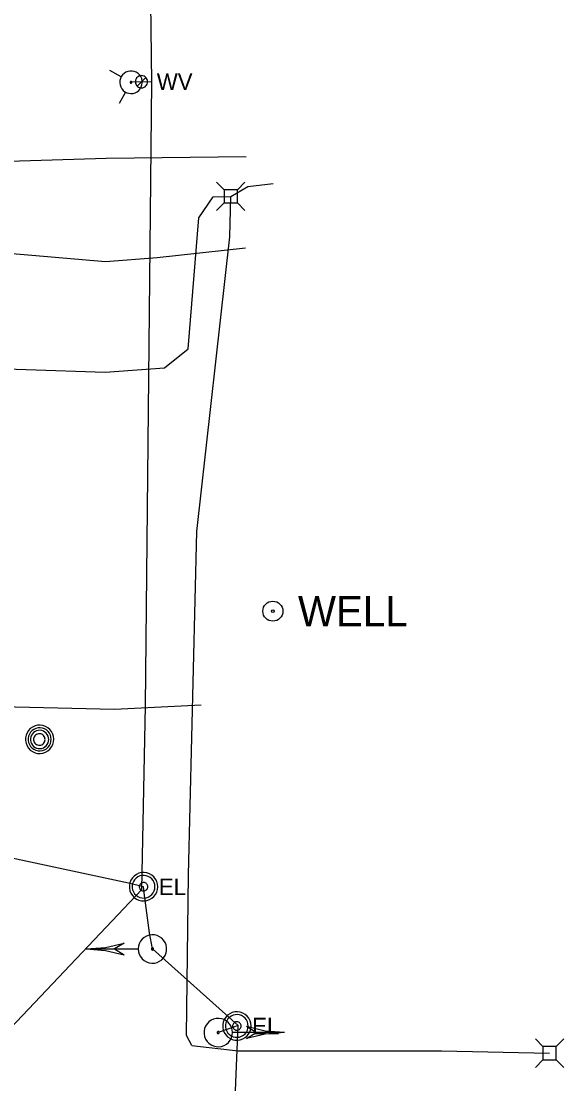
# Model space of a CAD drawing. Extents: x 600849 to 606371, y 330010 to 403088.
# Drawn here: x 602130 to 602256.1, y 369106.4 to 369353.4 of the extents above; entities that cross this region are included whole.
import ezdxf

# ---------------------------------------------------------------- set-up
doc = ezdxf.new("R2010")
doc.units = 0
for name, color, linetype in [('E_MISCPROP_Well', 7, 'Continuous'), ('E_SIG', 7, 'Continuous'), ('E_UTL_AG_Bold', 7, 'Continuous'), ('E_UTL_E', 7, 'Continuous'), ('E_UTL_E_UG', 7, 'Continuous'), ('E_UTL_G_UG', 7, 'Continuous'), ('E_UTL_MH', 7, 'Continuous'), ('E_UTL_T_UG', 7, 'Continuous'), ('E_UTL_TV_UG', 7, 'Continuous'), ('E_UTL_W', 7, 'Continuous'), ('E_UTL_W_UG', 7, 'Continuous'), ('E_UTL_WHydrant', 7, 'Continuous')]:
    doc.layers.add(name, color=color, linetype=linetype)

msp = doc.modelspace()

# ---------------------------------------------------------------- linework, layer by layer
at = {"layer": 'E_MISCPROP_Well'}
for radius in [2.33, 0.292]:
    msp.add_circle((602188.45, 369216.25), radius, dxfattribs=at)
at = {"layer": 'E_SIG'}
for points in [[(602157.17, 369137.72), (602157.23, 369137.09), (602157.41, 369136.49), (602157.7, 369135.93), (602158.08, 369135.44), (602158.56, 369135.03), (602159.1, 369134.71), (602159.69, 369134.51), (602160.31, 369134.42), (602160.94, 369134.45), (602161.55, 369134.6), (602162.12, 369134.86), (602162.63, 369135.22), (602163.07, 369135.68), (602163.41, 369136.2), (602163.64, 369136.79), (602163.76, 369137.4), (602163.76, 369138.03), (602163.64, 369138.65), (602163.41, 369139.23), (602163.07, 369139.76), (602162.63, 369140.21), (602162.12, 369140.57), (602161.55, 369140.83), (602160.94, 369140.98), (602160.31, 369141.01), (602159.69, 369140.92), (602159.1, 369140.72), (602158.56, 369140.4), (602158.08, 369139.99), (602157.7, 369139.5), (602157.41, 369138.94), (602157.23, 369138.34), (602157.17, 369137.72)], [(602145.07, 369137.72), (602149.53, 369138.06), (602153.87, 369139.09)], [(602153.87, 369139.09), (602151.67, 369137.72)], [(602145.07, 369137.72), (602157.11, 369137.72)], [(602145.07, 369137.72), (602149.53, 369137.37), (602153.87, 369136.34)], [(602151.67, 369137.72), (602153.87, 369136.34)], [(602160.22, 369137.72), (602160.22, 369137.67), (602160.24, 369137.62), (602160.26, 369137.58), (602160.29, 369137.54), (602160.33, 369137.51), (602160.37, 369137.49), (602160.41, 369137.47), (602160.46, 369137.46), (602160.51, 369137.47), (602160.55, 369137.48), (602160.6, 369137.5), (602160.64, 369137.52), (602160.67, 369137.56), (602160.7, 369137.6), (602160.71, 369137.64), (602160.72, 369137.69), (602160.72, 369137.74), (602160.71, 369137.79), (602160.7, 369137.83), (602160.67, 369137.87), (602160.64, 369137.91), (602160.6, 369137.93), (602160.55, 369137.95), (602160.51, 369137.97), (602160.46, 369137.97), (602160.41, 369137.96), (602160.37, 369137.95), (602160.33, 369137.92), (602160.29, 369137.89), (602160.26, 369137.85), (602160.24, 369137.81), (602160.22, 369137.76), (602160.22, 369137.72)], [(602179.05, 369118.28), (602178.99, 369118.91), (602178.82, 369119.51), (602178.53, 369120.07), (602178.14, 369120.56), (602177.67, 369120.97), (602177.12, 369121.29), (602176.53, 369121.49), (602175.91, 369121.58), (602175.28, 369121.55), (602174.67, 369121.4), (602174.1, 369121.14), (602173.59, 369120.78), (602173.16, 369120.32), (602172.82, 369119.8), (602172.59, 369119.21), (602172.47, 369118.6), (602172.47, 369117.97), (602172.59, 369117.35), (602172.82, 369116.77), (602173.16, 369116.24), (602173.59, 369115.79), (602174.1, 369115.43), (602174.67, 369115.17), (602175.28, 369115.02), (602175.91, 369114.99), (602176.53, 369115.08), (602177.12, 369115.28), (602177.67, 369115.6), (602178.14, 369116.01), (602178.53, 369116.5), (602178.82, 369117.06), (602178.99, 369117.66), (602179.05, 369118.28)], [(602176, 369118.28), (602176, 369118.33), (602175.99, 369118.38), (602175.96, 369118.42), (602175.93, 369118.46), (602175.9, 369118.49), (602175.86, 369118.51), (602175.81, 369118.53), (602175.76, 369118.54), (602175.72, 369118.53), (602175.67, 369118.52), (602175.63, 369118.5), (602175.59, 369118.48), (602175.55, 369118.44), (602175.53, 369118.4), (602175.51, 369118.36), (602175.5, 369118.31), (602175.5, 369118.26), (602175.51, 369118.21), (602175.53, 369118.17), (602175.55, 369118.13), (602175.59, 369118.09), (602175.63, 369118.07), (602175.67, 369118.05), (602175.72, 369118.03), (602175.76, 369118.03), (602175.81, 369118.04), (602175.86, 369118.05), (602175.9, 369118.08), (602175.93, 369118.11), (602175.96, 369118.15), (602175.99, 369118.19), (602176, 369118.24), (602176, 369118.28)], [(602191.15, 369118.28), (602186.7, 369118.63), (602182.35, 369119.66)], [(602184.55, 369118.28), (602182.35, 369119.66)], [(602191.15, 369118.28), (602179.11, 369118.28)], [(602191.15, 369118.28), (602186.7, 369117.94), (602182.35, 369116.91)], [(602182.35, 369116.91), (602184.55, 369118.28)]]:
    msp.add_lwpolyline(points, dxfattribs=at)
at = {"layer": 'E_UTL_AG_Bold'}
for points in [[(602177.11, 369314.24), (602175.36, 369315.99)], [(602180.21, 369314.24), (602177.11, 369314.24)], [(602177.11, 369314.24), (602177.11, 369311.15)], [(602180.21, 369314.24), (602181.96, 369315.99)], [(602180.21, 369311.15), (602180.21, 369314.24)], [(602177.11, 369311.15), (602175.36, 369309.39)], [(602177.11, 369311.15), (602180.21, 369311.15)], [(602180.21, 369311.15), (602181.96, 369309.39)], [(602251.21, 369115.04), (602249.46, 369116.8)], [(602254.31, 369115.04), (602256.06, 369116.8)], [(602254.31, 369115.04), (602251.21, 369115.04)], [(602251.21, 369115.04), (602251.21, 369111.95)], [(602254.31, 369111.95), (602254.31, 369115.04)], [(602251.21, 369111.95), (602249.46, 369110.2)], [(602251.21, 369111.95), (602254.31, 369111.95)], [(602254.31, 369111.95), (602256.06, 369110.2)]]:
    msp.add_lwpolyline(points, dxfattribs=at)
at = {"layer": 'E_UTL_E'}
for points in [[(602161.7, 369152.19), (602161.64, 369152.82), (602161.46, 369153.42), (602161.17, 369153.97), (602160.78, 369154.47), (602160.31, 369154.88), (602159.77, 369155.19), (602159.17, 369155.4), (602158.55, 369155.49), (602157.93, 369155.46), (602157.32, 369155.31), (602156.75, 369155.05), (602156.24, 369154.68), (602155.8, 369154.23), (602155.46, 369153.7), (602155.23, 369153.12), (602155.11, 369152.5), (602155.11, 369151.88), (602155.23, 369151.26), (602155.46, 369150.68), (602155.8, 369150.15), (602156.24, 369149.7), (602156.75, 369149.33), (602157.32, 369149.07), (602157.93, 369148.92), (602158.55, 369148.89), (602159.17, 369148.98), (602159.77, 369149.19), (602160.31, 369149.5), (602160.78, 369149.91), (602161.17, 369150.41), (602161.46, 369150.96), (602161.64, 369151.57), (602161.7, 369152.19)], [(602161.7, 369152.19), (602161.64, 369152.82), (602161.46, 369153.42), (602161.17, 369153.97), (602160.78, 369154.47), (602160.31, 369154.88), (602159.77, 369155.19), (602159.17, 369155.4), (602158.55, 369155.49), (602157.93, 369155.46), (602157.32, 369155.31), (602156.75, 369155.05), (602156.24, 369154.68), (602155.8, 369154.23), (602155.46, 369153.7), (602155.23, 369153.12), (602155.11, 369152.5), (602155.11, 369151.88), (602155.23, 369151.26), (602155.46, 369150.68), (602155.8, 369150.15), (602156.24, 369149.7), (602156.75, 369149.33), (602157.32, 369149.07), (602157.93, 369148.92), (602158.55, 369148.89), (602159.17, 369148.98), (602159.77, 369149.19), (602160.31, 369149.5), (602160.78, 369149.91), (602161.17, 369150.41), (602161.46, 369150.96), (602161.64, 369151.57), (602161.7, 369152.19)], [(602161.04, 369152.19), (602160.99, 369152.69), (602160.85, 369153.17), (602160.62, 369153.62), (602160.31, 369154.01), (602159.93, 369154.34), (602159.49, 369154.59), (602159.02, 369154.76), (602158.52, 369154.83), (602158.02, 369154.8), (602157.53, 369154.69), (602157.08, 369154.48), (602156.67, 369154.19), (602156.32, 369153.82), (602156.05, 369153.4), (602155.86, 369152.93), (602155.77, 369152.44), (602155.77, 369151.94), (602155.86, 369151.45), (602156.05, 369150.98), (602156.32, 369150.56), (602156.67, 369150.2), (602157.08, 369149.9), (602157.53, 369149.7), (602158.02, 369149.58), (602158.52, 369149.55), (602159.02, 369149.63), (602159.49, 369149.79), (602159.93, 369150.04), (602160.31, 369150.37), (602160.62, 369150.76), (602160.85, 369151.21), (602160.99, 369151.69), (602161.04, 369152.19)], [(602161.04, 369152.19), (602160.99, 369152.69), (602160.85, 369153.17), (602160.62, 369153.62), (602160.31, 369154.01), (602159.93, 369154.34), (602159.49, 369154.59), (602159.02, 369154.76), (602158.52, 369154.83), (602158.02, 369154.8), (602157.53, 369154.69), (602157.08, 369154.48), (602156.67, 369154.19), (602156.32, 369153.82), (602156.05, 369153.4), (602155.86, 369152.93), (602155.77, 369152.44), (602155.77, 369151.94), (602155.86, 369151.45), (602156.05, 369150.98), (602156.32, 369150.56), (602156.67, 369150.2), (602157.08, 369149.9), (602157.53, 369149.7), (602158.02, 369149.58), (602158.52, 369149.55), (602159.02, 369149.63), (602159.49, 369149.79), (602159.93, 369150.04), (602160.31, 369150.37), (602160.62, 369150.76), (602160.85, 369151.21), (602160.99, 369151.69), (602161.04, 369152.19)], [(602159.39, 369152.19), (602159.37, 369152.38), (602159.32, 369152.56), (602159.23, 369152.73), (602159.11, 369152.87), (602158.97, 369153), (602158.81, 369153.09), (602158.63, 369153.15), (602158.44, 369153.18), (602158.26, 369153.17), (602158.07, 369153.13), (602157.9, 369153.05), (602157.75, 369152.94), (602157.62, 369152.8), (602157.52, 369152.64), (602157.45, 369152.47), (602157.41, 369152.28), (602157.41, 369152.1), (602157.45, 369151.91), (602157.52, 369151.74), (602157.62, 369151.58), (602157.75, 369151.44), (602157.9, 369151.33), (602158.07, 369151.26), (602158.26, 369151.21), (602158.44, 369151.2), (602158.63, 369151.23), (602158.81, 369151.29), (602158.97, 369151.38), (602159.11, 369151.51), (602159.23, 369151.66), (602159.32, 369151.82), (602159.37, 369152), (602159.39, 369152.19)], [(602159.39, 369152.19), (602159.37, 369152.38), (602159.32, 369152.56), (602159.23, 369152.73), (602159.11, 369152.87), (602158.97, 369153), (602158.81, 369153.09), (602158.63, 369153.15), (602158.44, 369153.18), (602158.26, 369153.17), (602158.07, 369153.13), (602157.9, 369153.05), (602157.75, 369152.94), (602157.62, 369152.8), (602157.52, 369152.64), (602157.45, 369152.47), (602157.41, 369152.28), (602157.41, 369152.1), (602157.45, 369151.91), (602157.52, 369151.74), (602157.62, 369151.58), (602157.75, 369151.44), (602157.9, 369151.33), (602158.07, 369151.26), (602158.26, 369151.21), (602158.44, 369151.2), (602158.63, 369151.23), (602158.81, 369151.29), (602158.97, 369151.38), (602159.11, 369151.51), (602159.23, 369151.66), (602159.32, 369151.82), (602159.37, 369152), (602159.39, 369152.19)], [(602183.38, 369119.81), (602183.32, 369120.44), (602183.14, 369121.04), (602182.86, 369121.6), (602182.47, 369122.09), (602182, 369122.5), (602181.45, 369122.82), (602180.86, 369123.02), (602180.24, 369123.11), (602179.61, 369123.08), (602179, 369122.93), (602178.43, 369122.67), (602177.92, 369122.31), (602177.49, 369121.85), (602177.15, 369121.33), (602176.91, 369120.74), (602176.8, 369120.13), (602176.8, 369119.5), (602176.91, 369118.88), (602177.15, 369118.3), (602177.49, 369117.77), (602177.92, 369117.32), (602178.43, 369116.96), (602179, 369116.7), (602179.61, 369116.55), (602180.24, 369116.52), (602180.86, 369116.61), (602181.45, 369116.81), (602182, 369117.13), (602182.47, 369117.54), (602182.86, 369118.03), (602183.14, 369118.59), (602183.32, 369119.19), (602183.38, 369119.81)], [(602183.38, 369119.81), (602183.32, 369120.44), (602183.14, 369121.04), (602182.86, 369121.6), (602182.47, 369122.09), (602182, 369122.5), (602181.45, 369122.82), (602180.86, 369123.02), (602180.24, 369123.11), (602179.61, 369123.08), (602179, 369122.93), (602178.43, 369122.67), (602177.92, 369122.31), (602177.49, 369121.85), (602177.15, 369121.33), (602176.91, 369120.74), (602176.8, 369120.13), (602176.8, 369119.5), (602176.91, 369118.88), (602177.15, 369118.3), (602177.49, 369117.77), (602177.92, 369117.32), (602178.43, 369116.96), (602179, 369116.7), (602179.61, 369116.55), (602180.24, 369116.52), (602180.86, 369116.61), (602181.45, 369116.81), (602182, 369117.13), (602182.47, 369117.54), (602182.86, 369118.03), (602183.14, 369118.59), (602183.32, 369119.19), (602183.38, 369119.81)], [(602182.72, 369119.81), (602182.67, 369120.31), (602182.53, 369120.8), (602182.3, 369121.24), (602181.99, 369121.64), (602181.61, 369121.96), (602181.18, 369122.22), (602180.7, 369122.38), (602180.21, 369122.45), (602179.71, 369122.43), (602179.22, 369122.31), (602178.76, 369122.1), (602178.35, 369121.81), (602178.01, 369121.45), (602177.73, 369121.02), (602177.55, 369120.56), (602177.45, 369120.06), (602177.45, 369119.56), (602177.55, 369119.07), (602177.73, 369118.6), (602178.01, 369118.18), (602178.35, 369117.82), (602178.76, 369117.53), (602179.22, 369117.32), (602179.71, 369117.2), (602180.21, 369117.18), (602180.7, 369117.25), (602181.18, 369117.41), (602181.61, 369117.66), (602181.99, 369117.99), (602182.3, 369118.39), (602182.53, 369118.83), (602182.67, 369119.31), (602182.72, 369119.81)], [(602182.72, 369119.81), (602182.67, 369120.31), (602182.53, 369120.8), (602182.3, 369121.24), (602181.99, 369121.64), (602181.61, 369121.96), (602181.18, 369122.22), (602180.7, 369122.38), (602180.21, 369122.45), (602179.71, 369122.43), (602179.22, 369122.31), (602178.76, 369122.1), (602178.35, 369121.81), (602178.01, 369121.45), (602177.73, 369121.02), (602177.55, 369120.56), (602177.45, 369120.06), (602177.45, 369119.56), (602177.55, 369119.07), (602177.73, 369118.6), (602178.01, 369118.18), (602178.35, 369117.82), (602178.76, 369117.53), (602179.22, 369117.32), (602179.71, 369117.2), (602180.21, 369117.18), (602180.7, 369117.25), (602181.18, 369117.41), (602181.61, 369117.66), (602181.99, 369117.99), (602182.3, 369118.39), (602182.53, 369118.83), (602182.67, 369119.31), (602182.72, 369119.81)], [(602181.07, 369119.81), (602181.05, 369120), (602181, 369120.18), (602180.91, 369120.35), (602180.8, 369120.5), (602180.66, 369120.62), (602180.49, 369120.71), (602180.31, 369120.78), (602180.13, 369120.8), (602179.94, 369120.79), (602179.76, 369120.75), (602179.59, 369120.67), (602179.43, 369120.56), (602179.3, 369120.43), (602179.2, 369120.27), (602179.13, 369120.09), (602179.1, 369119.91), (602179.1, 369119.72), (602179.13, 369119.53), (602179.2, 369119.36), (602179.3, 369119.2), (602179.43, 369119.07), (602179.59, 369118.96), (602179.76, 369118.88), (602179.94, 369118.83), (602180.13, 369118.83), (602180.31, 369118.85), (602180.49, 369118.91), (602180.66, 369119.01), (602180.8, 369119.13), (602180.91, 369119.28), (602181, 369119.45), (602181.05, 369119.63), (602181.07, 369119.81)], [(602181.07, 369119.81), (602181.05, 369120), (602181, 369120.18), (602180.91, 369120.35), (602180.8, 369120.5), (602180.66, 369120.62), (602180.49, 369120.71), (602180.31, 369120.78), (602180.13, 369120.8), (602179.94, 369120.79), (602179.76, 369120.75), (602179.59, 369120.67), (602179.43, 369120.56), (602179.3, 369120.43), (602179.2, 369120.27), (602179.13, 369120.09), (602179.1, 369119.91), (602179.1, 369119.72), (602179.13, 369119.53), (602179.2, 369119.36), (602179.3, 369119.2), (602179.43, 369119.07), (602179.59, 369118.96), (602179.76, 369118.88), (602179.94, 369118.83), (602180.13, 369118.83), (602180.31, 369118.85), (602180.49, 369118.91), (602180.66, 369119.01), (602180.8, 369119.13), (602180.91, 369119.28), (602181, 369119.45), (602181.05, 369119.63), (602181.07, 369119.81)]]:
    msp.add_lwpolyline(points, dxfattribs=at)
at = {"layer": 'E_UTL_E_UG'}
for points in [[(602033.16, 369293.38), (602037.75, 369292.21), (602046.18, 369292.16), (602059.9, 369292.84), (602080.39, 369295.68), (602105.49, 369300.48), (602115.23, 369300.51), (602149.58, 369297.57), (602161.56, 369298.48), (602182.11, 369300.71)], [(602041.01, 369037.29), (602049.47, 369029.24), (602053.23, 369027.75), (602093.72, 369026.23), (602113.89, 369025.74), (602160.38, 369025.63), (602164.2, 369027.57), (602177.75, 369044.56), (602181.17, 369049.71), (602181.08, 369054.39), (602178.92, 369083.98), (602180.35, 369119.91), (602160.47, 369137.72), (602159.75, 369141.47), (602158.51, 369150.78), (602158.39, 369152.19), (602154.92, 369152.99), (602113.64, 369161.88), (602091.38, 369167.51), (602053.04, 369174.99)], [(602180.35, 369119.91), (602176.46, 369118.51), (602175.75, 369118.28)]]:
    msp.add_lwpolyline(points, dxfattribs=at)
at = {"layer": 'E_UTL_G_UG'}
msp.add_lwpolyline([(602041.46, 369196.45), (602050.32, 369195.31), (602080.85, 369193.58), (602115.32, 369194.33), (602151.65, 369193.49), (602171.76, 369194.46)], dxfattribs=at)
at = {"layer": 'E_UTL_MH'}
for points in [[(602137.55, 369186.46), (602137.49, 369187.09), (602137.31, 369187.69), (602137.02, 369188.24), (602136.63, 369188.74), (602136.16, 369189.15), (602135.62, 369189.46), (602135.02, 369189.67), (602134.4, 369189.76), (602133.78, 369189.73), (602133.17, 369189.58), (602132.6, 369189.32), (602132.08, 369188.95), (602131.65, 369188.5), (602131.31, 369187.97), (602131.08, 369187.39), (602130.96, 369186.77), (602130.96, 369186.15), (602131.08, 369185.53), (602131.31, 369184.95), (602131.65, 369184.42), (602132.08, 369183.97), (602132.6, 369183.6), (602133.17, 369183.34), (602133.78, 369183.19), (602134.4, 369183.16), (602135.02, 369183.25), (602135.62, 369183.46), (602136.16, 369183.77), (602136.63, 369184.18), (602137.02, 369184.68), (602137.31, 369185.23), (602137.49, 369185.84), (602137.55, 369186.46)], [(602136.93, 369186.46), (602136.88, 369186.96), (602136.74, 369187.45), (602136.51, 369187.9), (602136.19, 369188.3), (602135.81, 369188.64), (602135.37, 369188.89), (602134.88, 369189.06), (602134.38, 369189.13), (602133.87, 369189.11), (602133.38, 369188.99), (602132.91, 369188.77), (602132.5, 369188.48), (602132.15, 369188.11), (602131.87, 369187.68), (602131.68, 369187.21), (602131.59, 369186.71), (602131.59, 369186.2), (602131.68, 369185.7), (602131.87, 369185.23), (602132.15, 369184.8), (602132.5, 369184.43), (602132.91, 369184.14), (602133.38, 369183.93), (602133.87, 369183.81), (602134.38, 369183.78), (602134.88, 369183.86), (602135.37, 369184.02), (602135.81, 369184.28), (602136.19, 369184.61), (602136.51, 369185.01), (602136.74, 369185.46), (602136.88, 369185.95), (602136.93, 369186.46)], [(602136.37, 369186.43), (602136.33, 369186.83), (602136.21, 369187.22), (602136.03, 369187.58), (602135.78, 369187.9), (602135.47, 369188.16), (602135.12, 369188.36), (602134.74, 369188.5), (602134.34, 369188.55), (602133.93, 369188.54), (602133.54, 369188.44), (602133.17, 369188.27), (602132.84, 369188.04), (602132.56, 369187.74), (602132.35, 369187.4), (602132.2, 369187.03), (602132.12, 369186.63), (602132.12, 369186.23), (602132.2, 369185.83), (602132.35, 369185.45), (602132.56, 369185.11), (602132.84, 369184.82), (602133.17, 369184.58), (602133.54, 369184.42), (602133.93, 369184.32), (602134.34, 369184.3), (602134.74, 369184.36), (602135.12, 369184.49), (602135.47, 369184.69), (602135.78, 369184.96), (602136.03, 369185.28), (602136.21, 369185.64), (602136.33, 369186.02), (602136.37, 369186.43)], [(602135.51, 369186.41), (602135.49, 369186.66), (602135.42, 369186.91), (602135.3, 369187.13), (602135.14, 369187.33), (602134.95, 369187.5), (602134.73, 369187.62), (602134.49, 369187.71), (602134.24, 369187.74), (602133.99, 369187.73), (602133.74, 369187.67), (602133.51, 369187.57), (602133.31, 369187.42), (602133.13, 369187.24), (602133, 369187.02), (602132.9, 369186.79), (602132.85, 369186.54), (602132.85, 369186.29), (602132.9, 369186.04), (602133, 369185.8), (602133.13, 369185.59), (602133.31, 369185.41), (602133.51, 369185.26), (602133.74, 369185.15), (602133.99, 369185.09), (602134.24, 369185.08), (602134.49, 369185.12), (602134.73, 369185.2), (602134.95, 369185.33), (602135.14, 369185.49), (602135.3, 369185.69), (602135.42, 369185.92), (602135.49, 369186.16), (602135.51, 369186.41)]]:
    msp.add_lwpolyline(points, dxfattribs=at)
at = {"layer": 'E_UTL_T_UG'}
for points in [[(602058.47, 369087.55), (602057.25, 369111.03), (602046.72, 369150.12), (602046.37, 369150.83), (602043.76, 369252.4), (602043.97, 369262.12), (602048.11, 369271.03), (602048.19, 369271.04), (602052.91, 369274.85), (602091.68, 369274.58), (602112.7, 369273.09), (602149.46, 369271.84), (602163.3, 369272.81), (602168.8, 369277.25), (602171.21, 369307.7), (602174.58, 369312.58), (602178.66, 369312.69), (602182.61, 369314.97), (602188.54, 369315.69)], [(602169.63, 369115.3), (602168.37, 369117.62), (602168.86, 369154.99), (602170.76, 369234.75), (602178.45, 369303.26), (602178.66, 369312.69)], [(602169.63, 369115.3), (602180.39, 369114.06), (602227.66, 369114.04), (602252.76, 369113.5)]]:
    msp.add_lwpolyline(points, dxfattribs=at)
at = {"layer": 'E_UTL_TV_UG'}
msp.add_lwpolyline([(602048.54, 369288.25), (602049.35, 369294.34), (602055.93, 369308.66), (602061.19, 369311.62), (602103.56, 369318.84), (602116.93, 369320.58), (602149.73, 369321.59), (602182.25, 369321.99)], dxfattribs=at)
at = {"layer": 'E_UTL_W'}
for points in [[(602159.34, 369339.33), (602159.31, 369339.6), (602159.24, 369339.86), (602159.11, 369340.1), (602158.94, 369340.32), (602158.74, 369340.49), (602158.51, 369340.63), (602158.25, 369340.72), (602157.98, 369340.76), (602157.71, 369340.74), (602157.45, 369340.68), (602157.2, 369340.57), (602156.98, 369340.41), (602156.79, 369340.21), (602156.65, 369339.99), (602156.54, 369339.74), (602156.49, 369339.47), (602156.49, 369339.2), (602156.54, 369338.93), (602156.65, 369338.68), (602156.79, 369338.45), (602156.98, 369338.26), (602157.2, 369338.1), (602157.45, 369337.99), (602157.71, 369337.92), (602157.98, 369337.91), (602158.25, 369337.95), (602158.51, 369338.04), (602158.74, 369338.17), (602158.94, 369338.35), (602159.11, 369338.56), (602159.24, 369338.8), (602159.31, 369339.06), (602159.34, 369339.33)], [(602156.9, 369338.33), (602158.92, 369340.34)]]:
    msp.add_lwpolyline(points, dxfattribs=at)
at = {"layer": 'E_UTL_W_UG'}
for points in [[(602155.41, 368532.9), (602154.38, 368609.08), (602154.74, 368704.54), (602156.55, 368761.07), (602147.24, 368774.1), (602120.84, 368800.75), (602119.9, 368876.94), (602120.47, 368957.7), (602119.8, 369029.35), (602121.18, 369073.87), (602121.88, 369113.46), (602158, 369151.56), (602158.82, 369194.22), (602160.29, 369339.25), (602159.56, 369400.96), (602164.03, 369541.04), (602166.71, 369627.34), (602166.76, 369640.85), (602166.1, 369676.63), (602162.73, 369726.05)], [(602160.29, 369339.25), (602157.91, 369339.33), (602155.48, 369339.22)]]:
    msp.add_lwpolyline(points, dxfattribs=at)
at = {"layer": 'E_UTL_WHydrant'}
for points in [[(602153.21, 369340.48), (602150.56, 369341.95)], [(602154.76, 369341.74), (602154.29, 369341.56), (602153.87, 369341.29), (602153.51, 369340.95), (602153.22, 369340.55), (602153.01, 369340.09), (602152.88, 369339.61), (602152.86, 369339.11), (602152.93, 369338.62), (602153.09, 369338.15), (602153.33, 369337.71), (602153.66, 369337.33), (602154.05, 369337.02), (602154.49, 369336.79), (602154.97, 369336.65), (602155.46, 369336.6), (602155.96, 369336.64), (602156.44, 369336.78), (602156.88, 369337), (602157.28, 369337.31), (602157.61, 369337.69), (602157.86, 369338.12), (602158.02, 369338.59), (602158.1, 369339.08), (602158.08, 369339.58), (602157.96, 369340.06), (602157.76, 369340.52), (602157.47, 369340.93), (602157.11, 369341.27), (602156.69, 369341.54), (602156.23, 369341.73), (602155.74, 369341.83), (602155.25, 369341.83), (602154.76, 369341.74)], [(602155.42, 369339.41), (602155.39, 369339.4), (602155.36, 369339.38), (602155.33, 369339.35), (602155.31, 369339.32), (602155.29, 369339.29), (602155.28, 369339.25), (602155.28, 369339.21), (602155.28, 369339.17), (602155.3, 369339.14), (602155.31, 369339.1), (602155.34, 369339.08), (602155.37, 369339.05), (602155.4, 369339.03), (602155.44, 369339.02), (602155.48, 369339.02), (602155.52, 369339.02), (602155.55, 369339.03), (602155.59, 369339.05), (602155.62, 369339.07), (602155.64, 369339.1), (602155.66, 369339.14), (602155.67, 369339.17), (602155.68, 369339.21), (602155.68, 369339.25), (602155.67, 369339.28), (602155.65, 369339.32), (602155.63, 369339.35), (602155.6, 369339.38), (602155.57, 369339.4), (602155.54, 369339.41), (602155.5, 369339.42), (602155.46, 369339.42), (602155.42, 369339.41)], [(602154.22, 369336.95), (602152.75, 369334.3)]]:
    msp.add_lwpolyline(points, dxfattribs=at)

# ---------------------------------------------------------------- texts
at = {"layer": 'E_MISCPROP_Well'}
msp.add_text('WELL', height=7, dxfattribs=at).set_placement((602194.29, 369212.75))
at = {"layer": 'E_UTL_E'}
for p in [(602161.96, 369150.25), (602161.96, 369150.25), (602183.65, 369117.87), (602183.65, 369117.87)]:
    msp.add_text('EL', height=3.849, dxfattribs=at).set_placement(p)
at = {"layer": 'E_UTL_W'}
msp.add_text('WV', height=3.85, dxfattribs=at).set_placement((602161.48, 369337.41))

doc.saveas('drawing.dxf')
